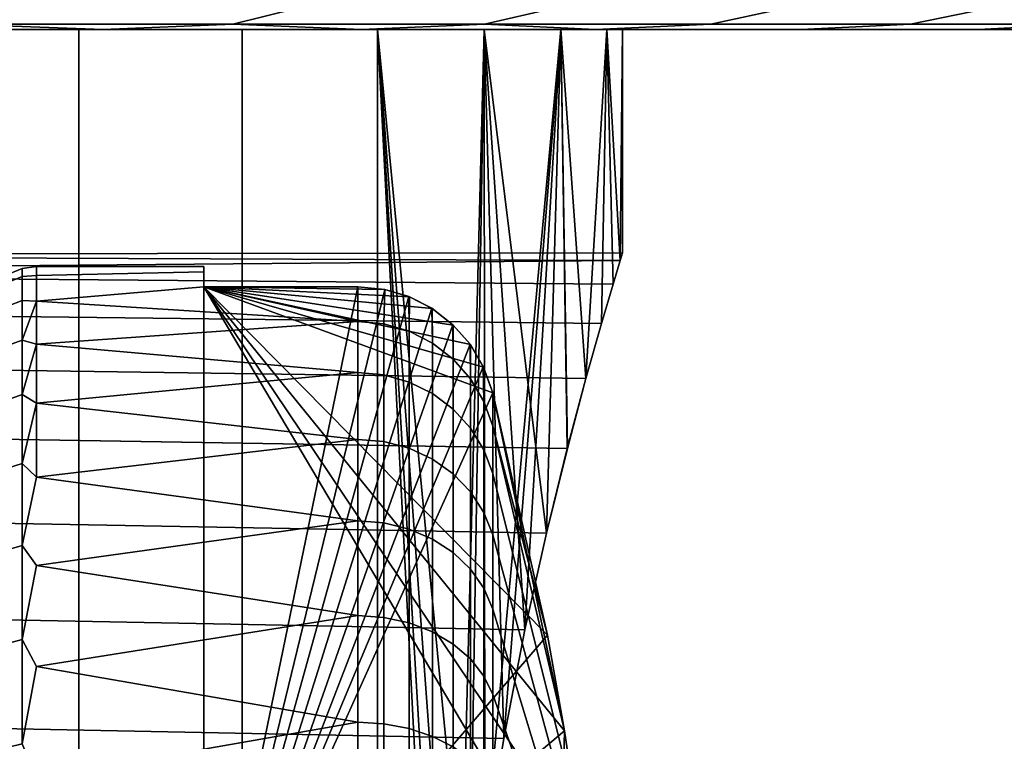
# Model space of a CAD drawing. Header units: metres. Extents: x -109 to 109, y -100 to 76.
# Tile 311 of 337: x 87.34 to 90.87, y 36.25 to 38.83. Entities that reach past the tile are written whole.
import ezdxf

# ---------------------------------------------------------------- set-up
doc = ezdxf.new("R2010")
doc.units = ezdxf.units.M
doc.layers.add('solid_21062310', color=7, linetype='CONTINUOUS')

msp = doc.modelspace()

# ---------------------------------------------------------------- linework, layer by layer
at = {"layer": 'solid_21062310'}
for points in [[(88.335487, 38.875549, 11.343392), (87.330856, 38.875549, 12.306247), (87.118797, 38.818932, 12.065295), (88.103752, 38.818932, 11.121293)], [(87.330856, 38.875549, -12.306247), (88.335487, 38.875549, -11.343392), (88.103752, 38.818932, -11.121293), (87.118797, 38.818932, -12.065295)], [(89.254837, 38.875549, 10.298809), (88.335487, 38.875549, 11.343392), (88.103752, 38.818932, 11.121293), (89.005096, 38.818932, 10.097161)], [(88.335487, 38.875549, -11.343392), (89.254837, 38.875549, -10.298809), (89.005096, 38.818932, -10.097161), (88.103752, 38.818932, -11.121293)], [(90.082283, 38.875549, 9.180021), (89.254837, 38.875549, 10.298809), (89.005096, 38.818932, 10.097161), (89.816345, 38.818932, 9.00028)], [(89.254837, 38.875549, -10.298809), (90.082283, 38.875549, -9.180021), (89.816345, 38.818932, -9.00028), (89.005096, 38.818932, -10.097161)], [(90.811874, 38.875549, 7.995092), (90.082283, 38.875549, 9.180021), (89.816345, 38.818932, 9.00028), (90.531654, 38.818932, 7.838552)], [(90.082283, 38.875549, -9.180021), (90.811874, 38.875549, -7.995092), (90.531654, 38.818932, -7.838552), (89.816345, 38.818932, -9.00028)], [(91.438347, 38.875549, 6.752558), (90.811874, 38.875549, 7.995092), (90.531654, 38.818932, 7.838552), (91.145859, 38.818932, 6.620346)], [(90.811874, 38.875549, -7.995092), (91.438347, 38.875549, -6.752558), (91.145859, 38.818932, -6.620346), (90.531654, 38.818932, -7.838552)], [(87.118797, 38.818932, -12.065295), (87.638275, 38.799999, -11.131839), (86.623077, 38.799999, -12.062392)], [(87.118797, 38.818932, 12.065295), (86.623146, 38.799999, 12.062329), (87.638344, 38.799999, 11.13177)], [(88.103752, 38.818932, 11.121293), (87.118797, 38.818932, 12.065295), (87.638344, 38.799999, 11.13177)], [(87.118797, 38.818932, -12.065295), (88.103752, 38.818932, -11.121293), (87.638275, 38.799999, -11.131839)], [(88.103752, 38.818932, -11.121293), (88.564331, 38.799999, -10.120872), (87.638275, 38.799999, -11.131839)], [(88.103752, 38.818932, 11.121293), (87.638344, 38.799999, 11.13177), (88.564392, 38.799999, 10.120796)], [(89.005096, 38.818932, 10.097161), (88.103752, 38.818932, 11.121293), (88.564392, 38.799999, 10.120796)], [(88.103752, 38.818932, -11.121293), (89.005096, 38.818932, -10.097161), (88.564331, 38.799999, -10.120872)], [(89.005096, 38.818932, -10.097161), (89.402344, 38.799999, -9.028071), (88.564331, 38.799999, -10.120872)], [(89.005096, 38.818932, 10.097161), (88.564392, 38.799999, 10.120796), (89.402405, 38.799999, 9.027988)], [(89.816345, 38.818932, 9.00028), (89.005096, 38.818932, 10.097161), (89.402405, 38.799999, 9.027988)], [(89.005096, 38.818932, -10.097161), (89.816345, 38.818932, -9.00028), (89.402344, 38.799999, -9.028071)], [(90.531654, 38.818932, -7.838552), (90.138947, 38.799999, -7.871598), (89.402344, 38.799999, -9.028071), (89.816345, 38.818932, -9.00028)], [(90.531654, 38.818932, 7.838552), (89.816345, 38.818932, 9.00028), (89.402405, 38.799999, 9.027988), (90.138992, 38.799999, 7.871512)], [(91.145859, 38.818932, -6.620346), (90.774017, 38.799999, -6.650464), (90.138947, 38.799999, -7.871598), (90.531654, 38.818932, -7.838552)], [(91.145859, 38.818932, 6.620346), (90.531654, 38.818932, 7.838552), (90.138992, 38.799999, 7.871512), (90.774055, 38.799999, 6.650381)], [(91.654541, 38.818932, -5.35444), (91.298874, 38.799999, -5.383019), (90.774017, 38.799999, -6.650464), (91.145859, 38.818932, -6.620346)], [(91.654541, 38.818932, 5.35444), (91.145859, 38.818932, 6.620346), (90.774055, 38.799999, 6.650381), (91.298904, 38.799999, 5.382935)], [(83.344849, 38.799999, 11.05188), (87.638344, 38.799999, 11.13177), (86.623146, 38.799999, 12.062329), (82.293442, 38.799999, 11.637279)], [(83.344849, 38.799999, -11.05188), (82.293442, 38.799999, -11.637279), (86.623077, 38.799999, -12.062392), (87.638275, 38.799999, -11.131839)], [(83.344849, 38.799999, 11.05188), (84.332939, 38.799999, 10.374823), (87.638344, 38.799999, 11.13177)], [(84.332939, 38.799999, -10.374823), (83.344849, 38.799999, -11.05188), (87.638275, 38.799999, -11.131839), (88.564331, 38.799999, -10.120872)], [(85.259041, 38.799999, 9.605888), (88.564392, 38.799999, 10.120796), (87.638344, 38.799999, 11.13177), (84.332939, 38.799999, 10.374823)], [(85.259041, 38.799999, -9.605888), (84.332939, 38.799999, -10.374823), (88.564331, 38.799999, -10.120872)], [(86.105888, 38.799999, 8.759043), (89.402405, 38.799999, 9.027988), (88.564392, 38.799999, 10.120796), (85.259041, 38.799999, 9.605888)], [(86.105888, 38.799999, -8.759043), (85.259041, 38.799999, -9.605888), (88.564331, 38.799999, -10.120872), (89.402344, 38.799999, -9.028071)], [(86.874825, 38.799999, 7.832941), (90.138992, 38.799999, 7.871512), (89.402405, 38.799999, 9.027988), (86.105888, 38.799999, 8.759043)], [(86.874825, 38.799999, -7.832941), (86.105888, 38.799999, -8.759043), (89.402344, 38.799999, -9.028071), (90.138947, 38.799999, -7.871598)], [(86.874825, 38.799999, -7.832941), (87.55188, 38.799999, -6.844851), (87.552811, 19.5, -6.843635), (86.874214, 19.5, -7.834266)], [(87.55188, 38.799999, 6.844851), (86.874825, 38.799999, 7.832941), (86.874214, 19.5, 7.834267), (87.552811, 19.5, 6.843635)], [(86.874825, 38.799999, 7.832941), (87.55188, 38.799999, 6.844851), (90.138992, 38.799999, 7.871512)], [(87.55188, 38.799999, -6.844851), (86.874825, 38.799999, -7.832941), (90.138947, 38.799999, -7.871598), (90.774017, 38.799999, -6.650464)], [(87.55188, 38.799999, -6.844851), (88.137276, 38.799999, -5.793441), (88.137115, 19.5, -5.794613), (87.552811, 19.5, -6.843635)], [(88.137276, 38.799999, 5.793441), (87.55188, 38.799999, 6.844851), (87.552811, 19.5, 6.843635), (88.137115, 19.5, 5.794613)], [(88.137276, 38.799999, 5.793441), (90.774055, 38.799999, 6.650381), (90.138992, 38.799999, 7.871512), (87.55188, 38.799999, 6.844851)], [(88.137276, 38.799999, -5.793441), (87.55188, 38.799999, -6.844851), (90.774017, 38.799999, -6.650464)], [(88.137276, 38.799999, -5.793441), (88.621597, 38.799999, -4.697328), (88.622131, 19.5, -4.696152), (88.137115, 19.5, -5.794613)], [(88.621597, 38.799999, 4.697328), (88.137276, 38.799999, 5.793441), (88.137115, 19.5, 5.794613), (88.622131, 19.5, 4.696152)], [(88.621597, 38.799999, 4.697328), (91.298904, 38.799999, 5.382935), (90.774055, 38.799999, 6.650381), (88.137276, 38.799999, 5.793441)], [(88.621597, 38.799999, -4.697328), (88.137276, 38.799999, -5.793441), (90.774017, 38.799999, -6.650464), (91.298874, 38.799999, -5.383019)], [(88.621597, 38.799999, -4.697328), (88.869316, 34, -4), (88.622131, 19.5, -4.696152)], [(88.869316, 34, 4), (88.621597, 38.799999, 4.697328), (88.622131, 19.5, 4.696152), (89.003731, 19.5, 3.557627)], [(88.621597, 38.799999, -4.697328), (88.878441, 34.476246, -3.971677), (88.869316, 34, -4)], [(88.621597, 38.799999, 4.697328), (88.869316, 34, 4), (88.878433, 34.476128, 3.971696)], [(88.621597, 38.799999, 4.697328), (88.878433, 34.476128, 3.971696), (88.905045, 34.941277, 3.887777)], [(88.621597, 38.799999, 4.697328), (88.905045, 34.941277, 3.887777), (88.948303, 35.398678, 3.746954)], [(88.621597, 38.799999, 4.697328), (88.948303, 35.398678, 3.746954), (89.005798, 35.842552, 3.550341), (89.003517, 38.799999, 3.556826)], [(88.621597, 38.799999, -4.697328), (89.003517, 38.799999, -3.556826), (88.90506, 34.941483, -3.887725), (88.878441, 34.476246, -3.971677)], [(89.003517, 38.799999, 3.556826), (91.712143, 38.799999, 4.069278), (91.298904, 38.799999, 5.382935), (88.621597, 38.799999, 4.697328)], [(89.003517, 38.799999, -3.556826), (88.621597, 38.799999, -4.697328), (91.298874, 38.799999, -5.383019), (91.71212, 38.799999, -4.069376)], [(89.003517, 38.799999, -3.556826), (88.948341, 35.398956, -3.746843), (88.90506, 34.941483, -3.887725)], [(89.003517, 38.799999, -3.556826), (89.005852, 35.842865, -3.550169), (88.948341, 35.398956, -3.746843)], [(89.003517, 38.799999, 3.556826), (89.005798, 35.842552, 3.550341), (89.074142, 36.259129, 3.30014)], [(89.003517, 38.799999, 3.556826), (89.074142, 36.259129, 3.30014), (89.149963, 36.649128, 2.996417)], [(89.003517, 38.799999, 3.556826), (89.149963, 36.649128, 2.996417), (89.22686, 36.995106, 2.650856)], [(89.003517, 38.799999, 3.556826), (89.22686, 36.995106, 2.650856), (89.301811, 37.298607, 2.261331), (89.278465, 38.799999, 2.389685)], [(89.278465, 38.799999, -2.389685), (89.005852, 35.842865, -3.550169), (89.003517, 38.799999, -3.556826)], [(89.278465, 38.799999, 2.389685), (92.009285, 38.799999, 2.729457), (91.712143, 38.799999, 4.069278), (89.003517, 38.799999, 3.556826)], [(89.278465, 38.799999, -2.389685), (89.003517, 38.799999, -3.556826), (91.71212, 38.799999, -4.069376), (92.009262, 38.799999, -2.729552)], [(89.278465, 38.799999, -2.389685), (89.074181, 36.259361, -3.299997), (89.005852, 35.842865, -3.550169)], [(89.278465, 38.799999, -2.389685), (89.149971, 36.649193, -2.996368), (89.074181, 36.259361, -3.299997)], [(89.278465, 38.799999, -2.389685), (89.226845, 36.995045, -2.650929), (89.149971, 36.649193, -2.996368)], [(89.278465, 38.799999, -2.389685), (89.301773, 37.298466, -2.26156), (89.226845, 36.995045, -2.650929)], [(89.278465, 38.799999, 2.389685), (89.301811, 37.298607, 2.261331), (89.368408, 37.549183, 1.845011)], [(89.443489, 38.799999, 1.205635), (89.278465, 38.799999, 2.389685), (89.368408, 37.549183, 1.845011), (89.424232, 37.745998, 1.401476)], [(89.278465, 38.799999, -2.389685), (89.443489, 38.799999, -1.205635), (89.36837, 37.549023, -1.845304), (89.301773, 37.298466, -2.26156)], [(89.443489, 38.799999, 1.205635), (92.187294, 38.799999, 1.374801), (92.009285, 38.799999, 2.729457), (89.278465, 38.799999, 2.389685)], [(89.443489, 38.799999, -1.205635), (89.278465, 38.799999, -2.389685), (92.009262, 38.799999, -2.729552), (92.187279, 38.799999, -1.374861)], [(89.443489, 38.799999, -1.205635), (89.42421, 37.745903, -1.401706), (89.36837, 37.549023, -1.845304)], [(89.443489, 38.799999, -1.205635), (89.465698, 37.887199, -0.943753), (89.42421, 37.745903, -1.401706)], [(89.443489, 38.799999, 1.205635), (89.424232, 37.745998, 1.401476), (89.465706, 37.887234, 0.943607)], [(89.443489, 38.799999, 1.205635), (89.465706, 37.887234, 0.943607), (89.491234, 37.971676, 0.477271)], [(89.5, 38.799999), (89.443489, 38.799999, 1.205635), (89.491234, 37.971676, 0.477271), (89.5, 38)], [(89.443489, 38.799999, -1.205635), (89.5, 38.799999), (89.491234, 37.971664, -0.477347), (89.465698, 37.887199, -0.943753)], [(89.443489, 38.799999, 1.205635), (89.5, 38.799999), (92.247589, 38.799999), (92.187294, 38.799999, 1.374801)], [(89.5, 38.799999), (89.443489, 38.799999, -1.205635), (92.187279, 38.799999, -1.374861), (92.247589, 38.799999)], [(89.5, 38.799999), (89.5, 38), (89.491234, 37.971664, -0.477347)], [(89.5, 38), (84.5, 37.991947, -0.250011), (84.5, 37.928669, -0.750519), (89.491234, 37.971664, -0.477347)], [(89.491234, 37.971676, 0.477271), (84.5, 37.991947, 0.250011), (84.5, 37.991947, -0.250011), (89.5, 38)], [(89.465706, 37.887234, 0.943607), (84.5, 37.928669, 0.750519), (84.5, 37.991947, 0.250011), (89.491234, 37.971676, 0.477271)], [(89.465698, 37.887199, -0.943753), (89.491234, 37.971664, -0.477347), (84.5, 37.928669, -0.750519)], [(89.42421, 37.745903, -1.401706), (89.465698, 37.887199, -0.943753), (84.5, 37.928669, -0.750519), (84.5, 37.804413, -1.234917)], [(89.424232, 37.745998, 1.401476), (84.5, 37.804413, 1.234917), (84.5, 37.928669, 0.750519), (89.465706, 37.887234, 0.943607)], [(87.348442, 37.91449, 0.475305), (87.348442, 37.943241), (87.300133, 37.923283), (87.300133, 37.89468, 0.4729)], [(87.300133, 37.89468, -0.4729), (87.300133, 37.923283), (87.348442, 37.943241), (87.348442, 37.91449, -0.475305)], [(87.348442, 37.91449, -0.475305), (87.348442, 37.943241), (87.400002, 37.950001), (87.400002, 37.918854, -0.495067)], [(87.348442, 37.943241), (87.348442, 37.91449, 0.475305), (87.400002, 37.918854, 0.495067), (87.400002, 37.950001)], [(88, 37.950001, 0.000001), (88, 37.931992, -0.376717), (87.400002, 37.918854, -0.495067), (87.400002, 37.950001)], [(88, 37.931992, 0.376718), (88, 37.950001, 0.000001), (87.400002, 37.950001), (87.400002, 37.918854, 0.495067)], [(88, 37.931992, -0.376717), (88, 37.878143, -0.75), (87.400002, 37.825905, -0.982327), (87.400002, 37.918854, -0.495067)], [(88, 37.931992, 0.376718), (87.400002, 37.918854, 0.495067), (87.400002, 37.825905, 0.982327), (88, 37.878143, 0.75)], [(88, 37.931992, 0.376718), (88, 37.931992, -0.376717), (88, 37.950001, 0.000001)], [(88, 37.878143, 0.75), (88, 37.878143, -0.75), (88, 37.931992, -0.376717)], [(88, 37.878143, 0.75), (88, 37.931992, -0.376717), (88, 37.931992, 0.376718)], [(87.348442, 37.828655, 0.943679), (87.348442, 37.91449, 0.475305), (87.300133, 37.89468, 0.4729), (87.300133, 37.80928, 0.938903)], [(87.348442, 37.91449, -0.475305), (87.348442, 37.828655, -0.943679), (87.300133, 37.80928, -0.938903), (87.300133, 37.89468, -0.4729)], [(87.348442, 37.91449, -0.475305), (87.400002, 37.918854, -0.495067), (87.400002, 37.825905, -0.982327), (87.348442, 37.828655, -0.943679)], [(87.348442, 37.91449, 0.475305), (87.348442, 37.828655, 0.943679), (87.400002, 37.825905, 0.982327), (87.400002, 37.918854, 0.495067)], [(88, 37.878143, -0.75), (88.551727, 37.753849, -1.22928), (87.400002, 37.825905, -0.982327)], [(88.551727, 37.753849, 1.22928), (88.551727, 37.878143, 0.75), (88, 37.878143, 0.75), (87.400002, 37.825905, 0.982327)], [(88, 37.878143, 0.75), (89.035118, 37.498283, 0.75), (89.230507, 36.629456, 0.75)], [(89.001297, 37.589745, 0.75), (89.035118, 37.498283, 0.75), (88, 37.878143, 0.75)], [(88, 37.878143, 0.75), (89.230507, 36.629456, 0.75), (89.291512, 36.28672, 0.75)], [(88, 37.878143, 0.75), (89.291512, 36.28672, 0.75), (89.355385, 35.861038, 0.75)], [(88, 37.878143, 0.75), (89.355385, 35.861038, 0.75), (89.397682, 35.517159, 0.75)], [(88, 35.200962, 0.75), (88, 37.878143, 0.75), (89.397682, 35.517159, 0.75), (89.428215, 35.200962, 0.75)], [(88, 37.878143, -0.75), (88.551727, 37.878143, -0.75), (88.551727, 37.753849, -1.22928)], [(88, 35.200962, -0.75), (88.551727, 37.878143, -0.75), (88, 37.878143, -0.75)], [(88.647392, 37.868362, -0.75), (88.551727, 37.878143, -0.75), (88, 35.200962, -0.75)], [(88, 35.25, 0.721688), (88, 37.878143, -0.75), (88, 37.878143, 0.75), (88, 35.200962, 0.75)], [(88, 35.200962, -0.75), (88, 37.878143, -0.75), (88, 35.25, -0.721688)], [(88, 35.25, 0.721688), (88, 35.25, -0.721688), (88, 37.878143, -0.75)], [(88.647392, 37.868362, 0.75), (88, 37.878143, 0.75), (88.551727, 37.878143, 0.75)], [(88.954247, 37.670555, 0.75), (89.001297, 37.589745, 0.75), (88, 37.878143, 0.75)], [(88.893059, 37.740635, 0.75), (88.954247, 37.670555, 0.75), (88, 37.878143, 0.75)], [(88.817871, 37.799614, 0.75), (88.893059, 37.740635, 0.75), (88, 37.878143, 0.75)], [(88.735771, 37.842384, 0.75), (88.817871, 37.799614, 0.75), (88, 37.878143, 0.75)], [(88.647392, 37.868362, 0.75), (88.735771, 37.842384, 0.75), (88, 37.878143, 0.75)], [(88.734398, 37.842934, -0.75), (88.647392, 37.868362, -0.75), (88, 35.200962, -0.75)], [(88.64492, 37.745029, -1.228057), (88.551727, 37.753849, -1.22928), (88.551727, 37.878143, -0.75), (88.647392, 37.868362, -0.75)], [(88.64492, 37.745029, 1.228057), (88.647392, 37.868362, 0.75), (88.551727, 37.878143, 0.75), (88.551727, 37.753849, 1.22928)], [(88.734932, 37.71888, -1.224303), (88.64492, 37.745029, -1.228057), (88.647392, 37.868362, -0.75), (88.734398, 37.842934, -0.75)], [(88.647392, 37.868362, 0.75), (88.64492, 37.745029, 1.228057), (88.734932, 37.71888, 1.224303), (88.735771, 37.842384, 0.75)], [(87.348442, 37.686993, 1.398292), (87.348442, 37.828655, 0.943679), (87.300133, 37.80928, 0.938903), (87.300133, 37.668335, 1.391216)], [(87.348442, 37.828655, -0.943679), (87.348442, 37.686993, -1.398292), (87.300133, 37.668335, -1.391216), (87.300133, 37.80928, -0.938903)], [(87.348442, 37.828655, -0.943679), (87.400002, 37.825905, -0.982327), (87.348442, 37.686993, -1.398292)], [(87.348442, 37.686993, 1.398292), (87.400002, 37.825905, 0.982327), (87.348442, 37.828655, 0.943679)], [(87.348442, 37.686993, -1.398292), (87.400002, 37.825905, -0.982327), (87.400002, 37.672615, -1.454095)], [(87.348442, 37.686993, 1.398292), (87.400002, 37.672615, 1.454095), (88.551727, 37.753849, 1.22928), (87.400002, 37.825905, 0.982327)], [(88.551727, 37.570568, -1.689245), (87.400002, 37.672615, -1.454095), (87.400002, 37.825905, -0.982327), (88.551727, 37.753849, -1.22928)], [(88.81617, 37.800709, -0.75), (88.734398, 37.842934, -0.75), (88, 35.200962, -0.75)], [(88.818512, 37.676296, -1.218199), (88.734932, 37.71888, -1.224303), (88.734398, 37.842934, -0.75), (88.81617, 37.800709, -0.75)], [(88.735771, 37.842384, 0.75), (88.734932, 37.71888, 1.224303), (88.818512, 37.676296, 1.218199), (88.817871, 37.799614, 0.75)], [(89.36837, 37.549023, -1.845304), (89.42421, 37.745903, -1.401706), (84.5, 37.804413, -1.234917), (84.5, 37.618607, -1.703828)], [(89.368408, 37.549183, 1.845011), (84.5, 37.618607, 1.703828), (84.5, 37.804413, 1.234917), (89.424232, 37.745998, 1.401476)], [(88.891411, 37.742184, -0.75), (88.81617, 37.800709, -0.75), (88, 35.200962, -0.75)], [(88.892723, 37.618748, -1.209986), (88.818512, 37.676296, -1.218199), (88.81617, 37.800709, -0.75), (88.891411, 37.742184, -0.75)], [(88.817871, 37.799614, 0.75), (88.818512, 37.676296, 1.218199), (88.892723, 37.618748, 1.209986), (88.893059, 37.740635, 0.75)], [(88.551727, 37.753849, 1.22928), (87.400002, 37.672615, 1.454095), (87.400002, 37.461411, 1.902931), (88.551727, 37.570568, 1.689245)], [(88.64492, 37.562038, -1.686785), (88.551727, 37.570568, -1.689245), (88.551727, 37.753849, -1.22928), (88.64492, 37.745029, -1.228057)], [(88.64492, 37.562038, 1.686785), (88.64492, 37.745029, 1.228057), (88.551727, 37.753849, 1.22928), (88.551727, 37.570568, 1.689245)], [(88.953056, 37.672215, -0.75), (88.891411, 37.742184, -0.75), (88, 35.200962, -0.75)], [(88.64492, 37.745029, 1.228057), (88.64492, 37.562038, 1.686785), (88.734932, 37.536762, 1.679377), (88.734932, 37.71888, 1.224303)], [(88.64492, 37.745029, -1.228057), (88.734932, 37.71888, -1.224303), (88.734932, 37.536762, -1.679377), (88.64492, 37.562038, -1.686785)], [(88.734932, 37.71888, 1.224303), (88.734932, 37.536762, 1.679377), (88.818512, 37.495598, 1.667322), (88.818512, 37.676296, 1.218199)], [(88.734932, 37.71888, -1.224303), (88.818512, 37.676296, -1.218199), (88.818512, 37.495598, -1.667322), (88.734932, 37.536762, -1.679377)], [(88.954956, 37.548283, -1.199781), (88.892723, 37.618748, -1.209986), (88.891411, 37.742184, -0.75), (88.953056, 37.672215, -0.75)], [(88.893059, 37.740635, 0.75), (88.892723, 37.618748, 1.209986), (88.954956, 37.548283, 1.199781), (88.954247, 37.670555, 0.75)], [(87.348442, 37.491566, 1.832515), (87.348442, 37.686993, 1.398292), (87.300133, 37.668335, 1.391216), (87.300133, 37.473896, 1.823241)], [(87.348442, 37.686993, -1.398292), (87.348442, 37.491566, -1.832515), (87.300133, 37.473896, -1.823241), (87.300133, 37.668335, -1.391216)], [(87.348442, 37.686993, -1.398292), (87.400002, 37.672615, -1.454095), (87.348442, 37.491566, -1.832515)], [(87.348442, 37.491566, 1.832515), (87.400002, 37.672615, 1.454095), (87.348442, 37.686993, 1.398292)], [(87.348442, 37.491566, -1.832515), (87.400002, 37.672615, -1.454095), (87.400002, 37.461411, -1.902931)], [(87.348442, 37.491566, 1.832515), (87.400002, 37.461411, 1.902931), (87.400002, 37.672615, 1.454095)], [(88.551727, 37.331184, -2.122668), (87.400002, 37.461411, -1.902931), (87.400002, 37.672615, -1.454095), (88.551727, 37.570568, -1.689245)], [(89.000641, 37.591137, -0.75), (88.953056, 37.672215, -0.75), (88, 35.200962, -0.75)], [(88.818512, 37.676296, 1.218199), (88.818512, 37.495598, 1.667322), (88.892723, 37.439968, 1.651064), (88.892723, 37.618748, 1.209986)], [(88.818512, 37.676296, -1.218199), (88.892723, 37.618748, -1.209986), (88.892723, 37.439968, -1.651064), (88.818512, 37.495598, -1.667322)], [(89.003036, 37.467319, -1.188067), (88.954956, 37.548283, -1.199781), (88.953056, 37.672215, -0.75), (89.000641, 37.591137, -0.75)], [(88.954247, 37.670555, 0.75), (88.954956, 37.548283, 1.199781), (89.003036, 37.467319, 1.188067), (89.001297, 37.589745, 0.75)], [(89.301773, 37.298466, -2.26156), (89.36837, 37.549023, -1.845304), (84.5, 37.618607, -1.703828), (84.5, 37.377792, -2.142314)], [(89.301811, 37.298607, 2.261331), (84.5, 37.377792, 2.142314), (84.5, 37.618607, 1.703828), (89.368408, 37.549183, 1.845011)], [(88.892723, 37.618748, 1.209986), (88.892723, 37.439968, 1.651064), (88.954956, 37.371876, 1.631026), (88.954956, 37.548283, 1.199781)], [(88.892723, 37.618748, -1.209986), (88.954956, 37.548283, -1.199781), (88.954956, 37.371876, -1.631026), (88.892723, 37.439968, -1.651064)], [(89.000641, 37.591137, -0.75), (88, 35.200962, -0.75), (89.035118, 37.498283, -0.75)], [(89.000641, 37.591137, -0.75), (89.035118, 37.498283, -0.75), (89.035118, 37.379131, -1.175567), (89.003036, 37.467319, -1.188067)], [(89.001297, 37.589745, 0.75), (89.003036, 37.467319, 1.188067), (89.035118, 37.379131, 1.175567), (89.035118, 37.498283, 0.75)], [(88.551727, 37.570568, 1.689245), (87.400002, 37.461411, 1.902931), (87.400002, 37.195614, 2.321755), (88.551727, 37.331184, 2.122668)], [(88.64492, 37.323112, -2.119026), (88.551727, 37.331184, -2.122668), (88.551727, 37.570568, -1.689245), (88.64492, 37.562038, -1.686785)], [(88.64492, 37.323112, 2.119026), (88.64492, 37.562038, 1.686785), (88.551727, 37.570568, 1.689245), (88.551727, 37.331184, 2.122668)], [(88.64492, 37.562038, 1.686785), (88.64492, 37.323112, 2.119026), (88.734932, 37.29921, 2.108129), (88.734932, 37.536762, 1.679377)], [(88.64492, 37.562038, -1.686785), (88.734932, 37.536762, -1.679377), (88.734932, 37.29921, -2.108129), (88.64492, 37.323112, -2.119026)], [(88.734932, 37.536762, 1.679377), (88.734932, 37.29921, 2.108129), (88.818512, 37.260281, 2.090392), (88.818512, 37.495598, 1.667322)], [(88.734932, 37.536762, -1.679377), (88.818512, 37.495598, -1.667322), (88.818512, 37.260281, -2.090392), (88.734932, 37.29921, -2.108129)], [(88.954956, 37.548283, 1.199781), (88.954956, 37.371876, 1.631026), (89.003036, 37.29364, 1.608017), (89.003036, 37.467319, 1.188067)], [(88.954956, 37.548283, -1.199781), (89.003036, 37.467319, -1.188067), (89.003036, 37.29364, -1.608017), (88.954956, 37.371876, -1.631026)], [(87.348442, 37.245224, 2.240015), (87.348442, 37.491566, 1.832515), (87.300133, 37.473896, 1.823241), (87.300133, 37.228798, 2.228679)], [(87.348442, 37.491566, -1.832515), (87.348442, 37.245224, -2.240015), (87.300133, 37.228798, -2.228679), (87.300133, 37.473896, -1.823241)], [(87.348442, 37.491566, -1.832515), (87.400002, 37.461411, -1.902931), (87.348442, 37.245224, -2.240015)], [(87.348442, 37.245224, 2.240015), (87.400002, 37.461411, 1.902931), (87.348442, 37.491566, 1.832515)], [(88, 35.200962, -0.75), (89.230507, 36.629456, -0.75), (89.035118, 37.498283, -0.75)], [(88.818512, 37.495598, 1.667322), (88.818512, 37.260281, 2.090392), (88.892723, 37.207672, 2.066455), (88.892723, 37.439968, 1.651064)], [(88.818512, 37.495598, -1.667322), (88.892723, 37.439968, -1.651064), (88.892723, 37.207672, -2.066455), (88.818512, 37.260281, -2.090392)], [(89.003036, 37.467319, -1.188067), (89.035118, 37.379131, -1.175567), (89.035118, 37.208424, -1.583198), (89.003036, 37.29364, -1.608017)], [(89.003036, 37.467319, 1.188067), (89.003036, 37.29364, 1.608017), (89.035118, 37.208424, 1.583198), (89.035118, 37.379131, 1.175567)], [(89.291512, 36.28672, -0.75), (89.035118, 37.379131, -1.175567), (89.035118, 37.498283, -0.75)], [(89.230507, 36.629456, -0.75), (89.291512, 36.28672, -0.75), (89.035118, 37.498283, -0.75)], [(89.230507, 36.629456, 0.75), (89.035118, 37.498283, 0.75), (89.035118, 37.379131, 1.175567)], [(87.348442, 37.245224, -2.240015), (87.400002, 37.461411, -1.902931), (87.400002, 37.195614, -2.321755)], [(87.348442, 37.245224, 2.240015), (87.400002, 37.195614, 2.321755), (87.400002, 37.461411, 1.902931)], [(88.551727, 37.039459, -2.522736), (87.400002, 37.195614, -2.321755), (87.400002, 37.461411, -1.902931), (88.551727, 37.331184, -2.122668)], [(88.892723, 37.439968, 1.651064), (88.892723, 37.207672, 2.066455), (88.954956, 37.143291, 2.037033), (88.954956, 37.371876, 1.631026)], [(88.892723, 37.439968, -1.651064), (88.954956, 37.371876, -1.631026), (88.954956, 37.143291, -2.037033), (88.892723, 37.207672, -2.066455)], [(89.226845, 36.995045, -2.650929), (89.301773, 37.298466, -2.26156), (84.5, 37.377792, -2.142314), (84.5, 37.081272, -2.550057)], [(89.22686, 36.995106, 2.650856), (84.5, 37.081272, 2.550057), (84.5, 37.377792, 2.142314), (89.301811, 37.298607, 2.261331)], [(88.954956, 37.371876, 1.631026), (88.954956, 37.143291, 2.037033), (89.003036, 37.069332, 2.003247), (89.003036, 37.29364, 1.608017)], [(88.954956, 37.371876, -1.631026), (89.003036, 37.29364, -1.608017), (89.003036, 37.069332, -2.003247), (88.954956, 37.143291, -2.037033)], [(89.291512, 36.28672, -0.75), (89.288818, 36.189964, -1.035682), (89.035118, 37.208424, -1.583198), (89.035118, 37.379131, -1.175567)], [(89.291512, 36.28672, 0.75), (89.035118, 37.379131, 1.175567), (89.035118, 37.208424, 1.583198), (89.288818, 36.189964, 1.035682)], [(89.291512, 36.28672, 0.75), (89.230507, 36.629456, 0.75), (89.035118, 37.379131, 1.175567)], [(88.551727, 37.039459, 2.522736), (88.551727, 37.331184, 2.122668), (87.400002, 37.195614, 2.321755)], [(88.64492, 37.032009, -2.517993), (88.551727, 37.039459, -2.522736), (88.551727, 37.331184, -2.122668), (88.64492, 37.323112, -2.119026)], [(88.64492, 37.032009, 2.517993), (88.64492, 37.323112, 2.119026), (88.551727, 37.331184, 2.122668), (88.551727, 37.039459, 2.522736)], [(88.64492, 37.323112, 2.119026), (88.64492, 37.032009, 2.517993), (88.734932, 37.009949, 2.503839), (88.734932, 37.29921, 2.108129)], [(88.64492, 37.323112, -2.119026), (88.734932, 37.29921, -2.108129), (88.734932, 37.009949, -2.503839), (88.64492, 37.032009, -2.517993)], [(88.734932, 37.29921, 2.108129), (88.734932, 37.009949, 2.503839), (88.818512, 36.974022, 2.4808), (88.818512, 37.260281, 2.090392)], [(88.734932, 37.29921, -2.108129), (88.818512, 37.260281, -2.090392), (88.818512, 36.974022, -2.4808), (88.734932, 37.009949, -2.503839)], [(89.003036, 37.29364, -1.608017), (89.035118, 37.208424, -1.583198), (89.035118, 36.988762, -1.966673), (89.003036, 37.069332, -2.003247)], [(89.003036, 37.29364, 1.608017), (89.003036, 37.069332, 2.003247), (89.035118, 36.988762, 1.966673), (89.035118, 37.208424, 1.583198)], [(88.818512, 37.260281, 2.090392), (88.818512, 36.974022, 2.4808), (88.892723, 36.925472, 2.449696), (88.892723, 37.207672, 2.066455)], [(88.818512, 37.260281, -2.090392), (88.892723, 37.207672, -2.066455), (88.892723, 36.925472, -2.449696), (88.818512, 36.974022, -2.4808)], [(87.348442, 36.951557, 2.614851), (87.348442, 37.245224, 2.240015), (87.300133, 37.228798, 2.228679), (87.300133, 36.936619, 2.601618)], [(87.348442, 37.245224, -2.240015), (87.348442, 36.951557, -2.614851), (87.300133, 36.936619, -2.601618), (87.300133, 37.228798, -2.228679)], [(87.348442, 37.245224, -2.240015), (87.400002, 37.195614, -2.321755), (87.348442, 36.951557, -2.614851)], [(87.348442, 36.951557, 2.614851), (87.400002, 37.195614, 2.321755), (87.348442, 37.245224, 2.240015)], [(87.348442, 36.951557, -2.614851), (87.400002, 37.195614, -2.321755), (88.551727, 37.039459, -2.522736), (87.400002, 36.879425, -2.703963)], [(87.348442, 36.951557, 2.614851), (87.400002, 36.879425, 2.703963), (88.551727, 37.039459, 2.522736), (87.400002, 37.195614, 2.321755)], [(88.892723, 37.207672, 2.066455), (88.892723, 36.925472, 2.449696), (88.954956, 36.86607, 2.41152), (88.954956, 37.143291, 2.037033)], [(88.892723, 37.207672, -2.066455), (88.954956, 37.143291, -2.037033), (88.954956, 36.86607, -2.41152), (88.892723, 36.925472, -2.449696)], [(89.288818, 36.189964, -1.035682), (89.288818, 36.05172, -1.288034), (89.035118, 36.988762, -1.966673), (89.035118, 37.208424, -1.583198)], [(89.288818, 36.189964, 1.035682), (89.035118, 37.208424, 1.583198), (89.035118, 36.988762, 1.966673), (89.288818, 36.05172, 1.288034)], [(88.954956, 37.143291, 2.037033), (88.954956, 36.86607, 2.41152), (89.003036, 36.797836, 2.367681), (89.003036, 37.069332, 2.003247)], [(88.954956, 37.143291, -2.037033), (89.003036, 37.069332, -2.003247), (89.003036, 36.797836, -2.367681), (88.954956, 36.86607, -2.41152)], [(89.149971, 36.649193, -2.996368), (89.226845, 36.995045, -2.650929), (84.5, 37.081272, -2.550057), (84.5, 36.738834, -2.91516)], [(89.149963, 36.649128, 2.996417), (84.5, 36.738834, 2.91516), (84.5, 37.081272, 2.550057), (89.22686, 36.995106, 2.650856)], [(89.003036, 37.069332, -2.003247), (89.035118, 36.988762, -1.966673), (89.035118, 36.723499, -2.320141), (89.003036, 36.797836, -2.367681)], [(89.003036, 37.069332, 2.003247), (89.003036, 36.797836, 2.367681), (89.035118, 36.723499, 2.320141), (89.035118, 36.988762, 1.966673)], [(88.551727, 37.039459, -2.522736), (88.551727, 36.699974, -2.883166), (87.400002, 36.879425, -2.703963)], [(88.551727, 36.699974, 2.883166), (88.551727, 37.039459, 2.522736), (87.400002, 36.879425, 2.703963)], [(88.64492, 36.693291, -2.87742), (88.551727, 36.699974, -2.883166), (88.551727, 37.039459, -2.522736), (88.64492, 37.032009, -2.517993)], [(88.64492, 36.693291, 2.87742), (88.64492, 37.032009, 2.517993), (88.551727, 37.039459, 2.522736), (88.551727, 36.699974, 2.883166)], [(88.64492, 37.032009, 2.517993), (88.64492, 36.693291, 2.87742), (88.734932, 36.673508, 2.860306), (88.734932, 37.009949, 2.503839)], [(88.64492, 37.032009, -2.517993), (88.734932, 37.009949, -2.503839), (88.734932, 36.673508, -2.860306), (88.64492, 36.693291, -2.87742)], [(88.734932, 37.009949, 2.503839), (88.734932, 36.673508, 2.860306), (88.818512, 36.641293, 2.832445), (88.818512, 36.974022, 2.4808)], [(88.734932, 37.009949, -2.503839), (88.818512, 36.974022, -2.4808), (88.818512, 36.641293, -2.832445), (88.734932, 36.673508, -2.860306)], [(88.818512, 36.974022, 2.4808), (88.818512, 36.641293, 2.832445), (88.892723, 36.597755, 2.794826), (88.892723, 36.925472, 2.449696)], [(88.818512, 36.974022, -2.4808), (88.892723, 36.925472, -2.449696), (88.892723, 36.597755, -2.794826), (88.818512, 36.641293, -2.832445)], [(89.288818, 36.05172, -1.288034), (89.288818, 35.884525, -1.522215), (89.035118, 36.723499, -2.320141), (89.035118, 36.988762, -1.966673)], [(89.288818, 36.05172, 1.288034), (89.035118, 36.988762, 1.966673), (89.035118, 36.723499, 2.320141), (89.288818, 35.884525, 1.522215)], [(87.348442, 36.614853, 2.951557), (87.348442, 36.951557, 2.614851), (87.300133, 36.936619, 2.601618), (87.300133, 36.60162, 2.93662)], [(87.348442, 36.951557, -2.614851), (87.348442, 36.614853, -2.951557), (87.300133, 36.60162, -2.93662), (87.300133, 36.936619, -2.601618)], [(87.348442, 36.951557, -2.614851), (87.400002, 36.879425, -2.703963), (87.348442, 36.614853, -2.951557)], [(87.348442, 36.614853, 2.951557), (87.400002, 36.879425, 2.703963), (87.348442, 36.951557, 2.614851)], [(88.892723, 36.925472, 2.449696), (88.892723, 36.597755, 2.794826), (88.954956, 36.544502, 2.748692), (88.954956, 36.86607, 2.41152)], [(88.892723, 36.925472, -2.449696), (88.954956, 36.86607, -2.41152), (88.954956, 36.544502, -2.748692), (88.892723, 36.597755, -2.794826)], [(87.348442, 36.614853, -2.951557), (87.400002, 36.879425, -2.703963), (88.551727, 36.699974, -2.883166), (87.400002, 36.517822, -3.043529)], [(87.348442, 36.614853, 2.951557), (87.400002, 36.517822, 3.043529), (88.551727, 36.699974, 2.883166), (87.400002, 36.879425, 2.703963)], [(88.954956, 36.86607, 2.41152), (88.954956, 36.544502, 2.748692), (89.003036, 36.483326, 2.695715), (89.003036, 36.797836, 2.367681)], [(88.954956, 36.86607, -2.41152), (89.003036, 36.797836, -2.367681), (89.003036, 36.483326, -2.695715), (88.954956, 36.544502, -2.748692)], [(89.003036, 36.797836, -2.367681), (89.035118, 36.723499, -2.320141), (89.035118, 36.416679, -2.63821), (89.003036, 36.483326, -2.695715)], [(89.003036, 36.797836, 2.367681), (89.003036, 36.483326, 2.695715), (89.035118, 36.416679, 2.63821), (89.035118, 36.723499, 2.320141)], [(89.074181, 36.259361, -3.299997), (89.149971, 36.649193, -2.996368), (84.5, 36.738834, -2.91516), (84.5, 36.350437, -3.236081)], [(89.074142, 36.259129, 3.30014), (84.5, 36.350437, 3.236081), (84.5, 36.738834, 2.91516), (89.149963, 36.649128, 2.996417)], [(88.551727, 36.699974, -2.883166), (88.551727, 36.318066, -3.198293), (87.400002, 36.517822, -3.043529)], [(88.551727, 36.318066, 3.198293), (88.551727, 36.699974, 2.883166), (87.400002, 36.517822, 3.043529)], [(88.64492, 36.312283, -3.191663), (88.551727, 36.318066, -3.198293), (88.551727, 36.699974, -2.883166), (88.64492, 36.693291, -2.87742)], [(88.64492, 36.312283, 3.191663), (88.64492, 36.693291, 2.87742), (88.551727, 36.699974, 2.883166), (88.551727, 36.318066, 3.198293)], [(88.64492, 36.693291, 2.87742), (88.64492, 36.312283, 3.191663), (88.734932, 36.295166, 3.171941), (88.734932, 36.673508, 2.860306)], [(88.64492, 36.693291, -2.87742), (88.734932, 36.673508, -2.860306), (88.734932, 36.295166, -3.171941), (88.64492, 36.312283, -3.191663)], [(89.288818, 35.884525, -1.522215), (89.288818, 35.69075, -1.73492), (89.035118, 36.416679, -2.63821), (89.035118, 36.723499, -2.320141)], [(89.288818, 35.884525, 1.522215), (89.035118, 36.723499, 2.320141), (89.035118, 36.416679, 2.63821), (89.288818, 35.69075, 1.73492)], [(88.734932, 36.673508, 2.860306), (88.734932, 36.295166, 3.171941), (88.818512, 36.267292, 3.139834), (88.818512, 36.641293, 2.832445)], [(88.734932, 36.673508, -2.860306), (88.818512, 36.641293, -2.832445), (88.818512, 36.267292, -3.139834), (88.734932, 36.295166, -3.171941)], [(88, 35.200962, -0.75), (89.291512, 36.28672, -0.75), (89.230507, 36.629456, -0.75)], [(88.818512, 36.641293, 2.832445), (88.818512, 36.267292, 3.139834), (88.892723, 36.229626, 3.096475), (88.892723, 36.597755, 2.794826)], [(88.818512, 36.641293, -2.832445), (88.892723, 36.597755, -2.794826), (88.892723, 36.229626, -3.096475), (88.818512, 36.267292, -3.139834)], [(87.348442, 36.240017, 3.245222), (87.348442, 36.614853, 2.951557), (87.300133, 36.60162, 2.93662), (87.300133, 36.22868, 3.228799)], [(87.348442, 36.614853, -2.951557), (87.348442, 36.240017, -3.245222), (87.300133, 36.22868, -3.228799), (87.300133, 36.60162, -2.93662)], [(87.348442, 36.614853, -2.951557), (87.400002, 36.517822, -3.043529), (87.348442, 36.240017, -3.245222)], [(87.348442, 36.240017, 3.245222), (87.400002, 36.517822, 3.043529), (87.348442, 36.614853, 2.951557)], [(88.892723, 36.597755, 2.794826), (88.892723, 36.229626, 3.096475), (88.954956, 36.183559, 3.043332), (88.954956, 36.544502, 2.748692)], [(88.892723, 36.597755, -2.794826), (88.954956, 36.544502, -2.748692), (88.954956, 36.183559, -3.043332), (88.892723, 36.229626, -3.096475)], [(87.348442, 36.240017, -3.245222), (87.400002, 36.517822, -3.043529), (88.551727, 36.318066, -3.198293), (87.400002, 36.116512, -3.335096)], [(87.348442, 36.240017, 3.245222), (87.400002, 36.116512, 3.335096), (88.551727, 36.318066, 3.198293), (87.400002, 36.517822, 3.043529)], [(88.954956, 36.544502, 2.748692), (88.954956, 36.183559, 3.043332), (89.003036, 36.130642, 2.982307), (89.003036, 36.483326, 2.695715)], [(88.954956, 36.544502, -2.748692), (89.003036, 36.483326, -2.695715), (89.003036, 36.130642, -2.982307), (88.954956, 36.183559, -3.043332)], [(89.003036, 36.483326, -2.695715), (89.035118, 36.416679, -2.63821), (89.035118, 36.07299, -2.916026), (89.003036, 36.130642, -2.982307)], [(89.003036, 36.483326, 2.695715), (89.003036, 36.130642, 2.982307), (89.035118, 36.07299, 2.916026), (89.035118, 36.416679, 2.63821)], [(89.288818, 35.69075, -1.73492), (89.288818, 35.473118, -1.92315), (89.035118, 36.07299, -2.916026), (89.035118, 36.416679, -2.63821)], [(89.288818, 35.69075, 1.73492), (89.035118, 36.416679, 2.63821), (89.035118, 36.07299, 2.916026), (89.288818, 35.473118, 1.92315)], [(89.005852, 35.842865, -3.550169), (89.074181, 36.259361, -3.299997), (84.5, 36.350437, -3.236081), (84.5, 35.927643, -3.504838)], [(89.005798, 35.842552, 3.550341), (84.5, 35.927643, 3.504838), (84.5, 36.350437, 3.236081), (89.074142, 36.259129, 3.30014)], [(88.551727, 36.318066, -3.198293), (88.551727, 35.899731, -3.463166), (87.400002, 36.116512, -3.335096)], [(88.551727, 35.899731, 3.463166), (88.551727, 36.318066, 3.198293), (87.400002, 36.116512, 3.335096)], [(88.64492, 35.894962, -3.455788), (88.551727, 35.899731, -3.463166), (88.551727, 36.318066, -3.198293), (88.64492, 36.312283, -3.191663)], [(88.64492, 35.894962, 3.455788), (88.64492, 36.312283, 3.191663), (88.551727, 36.318066, 3.198293), (88.551727, 35.899731, 3.463166)], [(88.64492, 36.312283, 3.191663), (88.64492, 35.894962, 3.455788), (88.734932, 35.880852, 3.433861), (88.734932, 36.295166, 3.171941)], [(88.64492, 36.312283, -3.191663), (88.734932, 36.295166, -3.171941), (88.734932, 35.880852, -3.433861), (88.64492, 35.894962, -3.455788)], [(88, 35.200962, -0.75), (89.355385, 35.861038, -0.75), (89.291512, 36.28672, -0.75)], [(88.734932, 36.295166, 3.171941), (88.734932, 35.880852, 3.433861), (88.818512, 35.857868, 3.398162), (88.818512, 36.267292, 3.139834)], [(88.734932, 36.295166, -3.171941), (88.818512, 36.267292, -3.139834), (88.818512, 35.857868, -3.398162), (88.734932, 35.880852, -3.433861)], [(88.818512, 36.267292, 3.139834), (88.818512, 35.857868, 3.398162), (88.892723, 35.826809, 3.349949), (88.892723, 36.229626, 3.096475)], [(88.818512, 36.267292, -3.139834), (88.892723, 36.229626, -3.096475), (88.892723, 35.826809, -3.349949), (88.818512, 35.857868, -3.398162)], [(89.355385, 35.861038, -0.75), (89.288818, 36.189964, -1.035682), (89.291512, 36.28672, -0.75)], [(89.355385, 35.861038, 0.75), (89.291512, 36.28672, 0.75), (89.288818, 36.189964, 1.035682)]]:
    msp.add_3dface(points, dxfattribs=at)

doc.saveas('drawing.dxf')
